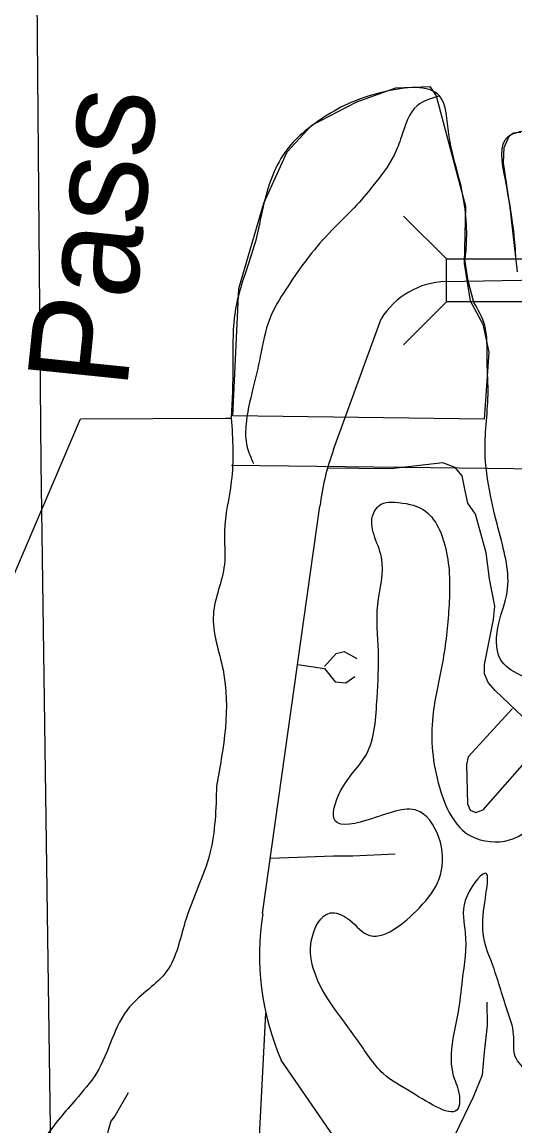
# Model space of a CAD drawing. Extents: x 408847 to 817539, y 923858 to 1151780.
# Drawn here: x 473110 to 476052, y 1074336 to 1080923 of the extents above; entities that cross this region are included whole.
import ezdxf

# ---------------------------------------------------------------- set-up
doc = ezdxf.new("R2010")
doc.units = 0
for name, color, linetype in [('Bridges', 7, 'Continuous'), ('Cities Incorporated Area', 7, 'Continuous'), ('Cities Incorporated Linear Boundaries', 7, 'Continuous'), ('County Route Divided Highway Outline and Fill', 7, 'Continuous'), ('County Routes Highway Center Lines', 7, 'Continuous'), ('Lakes and Ponds', 7, 'Continuous'), ('Level 12', 7, 'Continuous'), ('Level 42', 7, 'Continuous'), ('Local Roads Improved', 7, 'Continuous'), ('Local Roads Paved', 7, 'Continuous'), ('Section Lines', 7, 'Continuous'), ('State Routes Highway Center Lines', 7, 'Continuous')]:
    doc.layers.add(name, color=color, linetype=linetype)

msp = doc.modelspace()

# ---------------------------------------------------------------- linework, layer by layer
at = {"layer": 'Bridges'}
for p, q in [((475643.3, 1079509.6), (475387.3, 1079765.6)), ((475643.3, 1079253.6), (475387.3, 1078997.6))]:
    msp.add_line(p, q, dxfattribs=at)
msp.add_lwpolyline([(475643.3, 1079509.6), (476155.3, 1079509.6), (476155.3, 1079253.6), (475643.3, 1079253.6)], close=True, dxfattribs=at)
at = {"layer": 'Cities Incorporated Area'}
for points in [[(474367.4, 1078572.7), (474404.5, 1079333.3), (474552.8, 1079843.5), (474691.9, 1080149.6), (474840.2, 1080307.2), (475109, 1080446.4), (475340.7, 1080529.9), (475544.6, 1080539.1), (475581.7, 1080483.5), (475757.8, 1079824.9), (475748.5, 1079481.7), (475785.6, 1079259.1), (475859.8, 1079120), (475896.8, 1078953), (475869, 1078554.2), (474367.4, 1078572.7)], [(476067.3, 1079432.4), (476023.7, 1079817.5), (475984, 1080083.5), (475987.9, 1080174), (476019.7, 1080245.5), (476043.5, 1080261.4), (476087.1, 1080265.4)]]:
    msp.add_lwpolyline(points, dxfattribs=at)
at = {"layer": 'Cities Incorporated Linear Boundaries'}
for p, q in [((472777.6, 1076961.6), (473458.8, 1078556.3)), ((473458.8, 1078556.3), (474323.6, 1078559.8)), ((474323.6, 1078559.8), (474349.7, 1078559.8))]:
    msp.add_line(p, q, dxfattribs=at)
at = {"layer": 'County Route Divided Highway Outline and Fill'}
for p, q in [((474323.6, 1078559.8), (474353.8, 1078559.8)), ((474527.6, 1074273.1), (474559.6, 1074890.9))]:
    msp.add_line(p, q, dxfattribs=at)
at = {"layer": 'County Routes Highway Center Lines'}
msp.add_line((474527.6, 1074273.1), (474565.7, 1075007.8), dxfattribs=at)
at = {"layer": 'Lakes and Ponds'}
msp.add_lwpolyline([(475807.4, 1079249.7), (475772.5, 1079379.7), (475754.4, 1079494.8)], dxfattribs=at)
for points in [[(475754.4, 1079494.8), (475764.1, 1079626.3), (475720.3, 1079986.8), (475657, 1080254.8), (475601.6, 1080483.2), (475273.3, 1080507.3), (474910.9, 1080355.1), (474678.6, 1080144.9), (474548.5, 1079820.5), (474502.4, 1079614.3), (474384.3, 1079213.8), (474368.3, 1078875.5), (474358.9, 1078561.2)], [(476057.8, 1079512.2), (476056.5, 1079538.6), (475993.1, 1079991.7), (476012.6, 1080240.1), (476080.8, 1080269.4), (476684.8, 1080244.5)], [(477806, 1071359.2), (477681.9, 1071311.2), (477651.9, 1071599.5), (477433.6, 1071891.8), (477275.4, 1072156.1), (476829, 1072594.6), (476760.9, 1072644.6), (476710.8, 1072762.8), (476748.9, 1072957), (476835, 1073045.1), (477059.2, 1072880.9), (477245.4, 1072702.7), (477425.6, 1072628.6), (477511.7, 1072756.8), (477405.6, 1072858.9), (477197.4, 1072949), (477175.3, 1073025.1), (477223.4, 1073101.1), (477165.3, 1073255.3), (477037.2, 1073397.5), (476945.1, 1073477.6), (476470.6, 1073551.6), (476206.3, 1073415.5), (476013.2, 1073211.5), (475935.7, 1073223.7), (475935.7, 1073274.7), (476030.1, 1073371.4), (476166.2, 1073501.6), (476298.4, 1073641.7), (476472.6, 1073749.8), (476800.9, 1073705.8), (476969.1, 1073723.8), (476903, 1073854), (476750.9, 1073952.1), (476602.7, 1074054.2), (476418.5, 1074154.3), (476350.4, 1074456.6), (476236.3, 1074586.8), (476050.1, 1074765), (476044.1, 1074881.1), (476006.1, 1075027.2), (475918, 1075299.5), (475859.9, 1075541.8), (475873.9, 1075844.1), (475755.8, 1075682), (475755.8, 1075487.8), (475737.8, 1075207.4), (475711.7, 1075007.2), (475671.7, 1074765), (475689.7, 1074618.8), (475709.7, 1074564.7), (475713.7, 1074440.6), (475437.4, 1074534.7), (475265.2, 1074648.8), (475107.1, 1074855), (474854.8, 1075255.5), (474838.5, 1075446.2), (474950.5, 1075606.9), (475047, 1075577.8), (475169.1, 1075477.7), (475481.5, 1075637.9), (475599.6, 1075810.1), (475607.6, 1076028.3), (475485.5, 1076210.5), (475195.2, 1076168.5), (474978.9, 1076156.5), (475011, 1076334.7), (475165.1, 1076552.9), (475229.2, 1076891.3), (475237.2, 1077169.6), (475233.2, 1077445.9), (475255.2, 1077730.2), (475207.2, 1077990.5), (475267.2, 1078052.6), (475335.4, 1078057.5), (475503.5, 1078014.5), (475643.7, 1077758.2), (475657.7, 1077425.9), (475619.6, 1077101.5), (475561.6, 1076781.2), (475601.6, 1076356.7), (475791.8, 1076064.4), (476020.1, 1076042.4), (476326.4, 1076374.7), (476410.5, 1076627), (476244.3, 1076941.4), (475964, 1077123.6), (475956, 1077335.8), (476006.1, 1077522), (475960, 1077872.4), (475906, 1078098.6), (475873.9, 1078364.9), (475891.9, 1078721.3), (475885.9, 1078919.5), (475871.9, 1079113.7), (475807.4, 1079249.7)], [(474358.9, 1078561.2), (474358.9, 1078181.2), (474317.6, 1077883.9), (474317.6, 1077685.7), (474251.6, 1077388.3), (474309.4, 1077058), (474270.9, 1076363.9)], [(474270.9, 1076363.9), (474230.9, 1075963.6), (474082.2, 1075550.6), (473974.9, 1075261.6), (473751.9, 1075046.8), (473553.6, 1074650.4), (473429.7, 1074493.4), (473248, 1074270.4), (473091.1, 1074055.7), (472934.2, 1073849.2), (472851.6, 1073700.5), (472769, 1073502.3), (472686.4, 1073304.1), (472570.8, 1073163.7), (472422.1, 1072948.9), (472306.5, 1072725.9), (472141.3, 1072387.3), (471926.5, 1072056.9), (471505.3, 1071602.7), (471232.8, 1071412.7), (471154.3, 1071383.8), (471063.4, 1071326), (470927.2, 1071181.4), (470902.4, 1071074.1), (470927.2, 1070950.2), (471009.8, 1070801.5), (471150.2, 1070628.1), (471208, 1070512.4), (471307.1, 1070297.7), (471348.4, 1070074.7)]]:
    msp.add_spline(points, degree=3, dxfattribs=at)
at = {"layer": 'Level 12'}
msp.add_spline([(475601.6, 1080483.2), (475468.7, 1080424.1), (475374.6, 1080240), (475330.6, 1080129.9), (475204.5, 1079945.7), (475092.4, 1079815.6), (474918.3, 1079637.5), (474684.1, 1079327.2), (474588, 1079153.1), (474532, 1078926.9), (474487.9, 1078736.7), (474445.9, 1078512.6), (474451.9, 1078392.5), (474491.9, 1078288.4)], degree=3, dxfattribs=at)
at = {"layer": 'Local Roads Improved'}
for points in [[(475880.8, 1077756.5), (475816.6, 1077987.2), (475771.1, 1078051.4), (475755.1, 1078126.4), (475736.3, 1078214.7), (475696.2, 1078265.6), (475621.3, 1078292.3), (475311, 1078257.5), (474933.5, 1078261.3)], [(476038.7, 1076827.6), (475773.8, 1076538.6), (475763.1, 1076493), (475768.5, 1076257.5), (475784.5, 1076220), (475819.3, 1076206.6), (475862.1, 1076222.7), (476169.8, 1076570.7), (476220.6, 1076637.6), (476217.9, 1076664.4), (475934.3, 1076934.7), (475891.5, 1076982.9), (475870.1, 1077033.7), (475870.1, 1077090), (475923.6, 1077357.6), (475931.6, 1077437.9), (475899.5, 1077601.2), (475880.8, 1077756.5)]]:
    msp.add_lwpolyline(points, dxfattribs=at)
at = {"layer": 'Local Roads Paved'}
for points in [[(474915, 1077076.6), (474984.6, 1077154.2), (475032.7, 1077167.6), (475107.6, 1077124.8)], [(474755.2, 1077089.9), (474915, 1077065.9), (474979.2, 1076985.6), (475043.4, 1076980.2), (475096.9, 1077017.7)], [(474592.4, 1075933.3), (474968.5, 1075948.6), (475083.5, 1075948.6), (475337.7, 1075959.3)], [(475636.3, 1074185.8), (475696.2, 1074282.8), (475805.9, 1074510.3), (475859.4, 1074641.5), (475870.1, 1074775.3), (475888.8, 1074935.9), (475886.2, 1075075.1)], [(473743.2, 1074532.6), (473665.6, 1074398.7), (473638.8, 1074363.9), (473620.1, 1074294.4), (473673.6, 1074203.3), (473697.7, 1074179.3), (473724.5, 1074157.8), (473724.5, 1074157.8)]]:
    msp.add_lwpolyline(points, dxfattribs=at)
at = {"layer": 'Section Lines'}
for p, q in [((473170, 1084283.8), (473222.2, 1078290.8)), ((473222.2, 1078290.8), (473298.8, 1072769.3)), ((474359.9, 1078278.1), (475889, 1078261.2)), ((475889.1, 1078261.2), (476206.7, 1078257.6))]:
    msp.add_line(p, q, dxfattribs=at)
at = {"layer": 'State Routes Highway Center Lines'}
for p, q in [((475639, 1079374.6), (477341.4, 1079408.3)), ((474969.8, 1078372.5), (475253.8, 1079153)), ((474546.1, 1075604.3), (474888, 1078033.4))]:
    msp.add_line(p, q, dxfattribs=at)
msp.add_lwpolyline([(478505, 1069139.5), (478094.3, 1069740.2), (474656.9, 1074727.5)], dxfattribs=at)
for centre, radius, start, end in [((475652.1, 1078906.4), 468.4, 91.59719, 148.23418), ((476349.7, 1077860.1), 1472, 159.62685, 173.23992), ((476116.8, 1075357.2), 1589.9, 171.06104, 203.33429)]:
    msp.add_arc(centre, radius, start, end, dxfattribs=at)

# ---------------------------------------------------------------- texts
at = {"layer": 'Level 42'}
msp.add_text('Pass', height=600, rotation=84.15191, dxfattribs=at).set_placement((473735.3, 1078724.4))

doc.saveas('drawing.dxf')
